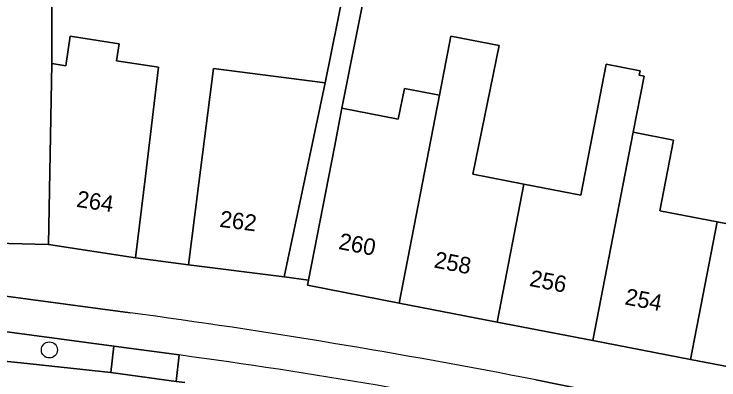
# Model space of a CAD drawing. Extents: x 158086 to 159499, y 382904 to 383981.
# Drawn here: x 158153.07 to 158195.83, y 383222.86 to 383245.08 of the extents above; entities that cross this region are included whole.
import ezdxf

# ---------------------------------------------------------------- set-up
doc = ezdxf.new("R2010")
doc.units = 0
for name, color, linetype in [('IMGEO_Berm_open', 7, 'Continuous'), ('IMGEO_Boom', 7, 'Continuous'), ('IMGEO_Erf', 7, 'Continuous'), ('IMGEO_Fietspad_gesloten', 7, 'Continuous'), ('IMGEO_Pand', 7, 'Continuous'), ('IMGEO_Pand_nummerreeks', 7, 'Continuous'), ('IMGEO_Parkeervlak_open', 7, 'Continuous'), ('IMGEO_Voetpad_open', 7, 'Continuous')]:
    doc.layers.add(name, color=color, linetype=linetype)

msp = doc.modelspace()

# ---------------------------------------------------------------- linework, layer by layer
at = {"layer": 'IMGEO_Berm_open'}
for points in [[(158148.453, 383224.408), (158153.476, 383223.894), (158158.929, 383223.306), (158159.127, 383224.909), (158144.169, 383226.91)], [(158163.083, 383224.375), (158162.898, 383222.77), (158163.418, 383222.713)]]:
    msp.add_lwpolyline(points, dxfattribs=at)
msp.add_arc((158113.795, 382862.444), 365.272, 78.43044, 82.24513, dxfattribs=at)
at = {"layer": 'IMGEO_Boom'}
msp.add_circle((158155.208, 383224.682), 0.489, dxfattribs=at)
at = {"layer": 'IMGEO_Erf'}
for points in [[(158155.348, 383253.712), (158155.352, 383242.078), (158156.196, 383241.948), (158156.474, 383243.745), (158159.444, 383243.286), (158159.284, 383242.252), (158161.828, 383241.859), (158161.037, 383235.235), (158160.428, 383230.272), (158163.645, 383229.86), (158164.281, 383234.82), (158165.173, 383241.773), (158171.948, 383240.905), (158173.795, 383250.149)], [(158175.714, 383253.312), (158172.957, 383239.361), (158176.374, 383238.7), (158176.758, 383240.571), (158178.87, 383240.161), (158179.565, 383243.751), (158182.497, 383243.183), (158180.889, 383235.351), (158184.002, 383234.748), (158187.448, 383234.08), (158188.989, 383242.038), (158191.048, 383241.639), (158190.996, 383241.374), (158191.292, 383241.317), (158190.631, 383237.902), (158193.08, 383237.428), (158192.249, 383233.135), (158195.726, 383232.461), (158198.745, 383231.876)]]:
    msp.add_lwpolyline(points, dxfattribs=at)
at = {"layer": 'IMGEO_Fietspad_gesloten'}
for points in [[(158160.112, 383226.941), (158144.391, 383229.036)], [(158140.686, 383227.24), (158144.169, 383226.91), (158159.127, 383224.909), (158163.083, 383224.375)], [(158310.224, 383195.595), (158241.603, 383210.483), (158207.946, 383218.002), (158195.608, 383220.653), (158184.729, 383222.86)]]:
    msp.add_lwpolyline(points, dxfattribs=at)
for centre, radius, start, end in [((158102.837, 382805.167), 425.645, 78.90744, 82.26682), ((158113.795, 382862.444), 365.272, 78.43044, 82.24513)]:
    msp.add_arc(centre, radius, start, end, dxfattribs=at)
at = {"layer": 'IMGEO_Pand'}
for points in [[(158155.348, 383253.712), (158155.347, 383256.316), (158139.526, 383253.098), (158138.355, 383252.86), (158133.459, 383251.844), (158134.686, 383250), (158147.132, 383231.289), (158155.144, 383231.088), (158155.352, 383242.078)], [(158159.284, 383242.252), (158159.444, 383243.286), (158156.474, 383243.745), (158156.196, 383241.948), (158155.352, 383242.078), (158155.144, 383231.088), (158160.428, 383230.272), (158161.037, 383235.235), (158161.828, 383241.859)], [(158180.889, 383235.351), (158182.497, 383243.183), (158179.565, 383243.751), (158178.87, 383240.161), (158176.424, 383227.532), (158182.381, 383226.378), (158184.002, 383234.748)], [(158190.631, 383237.902), (158191.292, 383241.317), (158190.996, 383241.374), (158191.048, 383241.639), (158188.989, 383242.038), (158187.448, 383234.08), (158184.002, 383234.748), (158182.381, 383226.378), (158188.182, 383225.254)], [(158170.485, 383234.008), (158171.948, 383240.905), (158165.173, 383241.773), (158164.281, 383234.82), (158163.645, 383229.86), (158169.447, 383229.116)], [(158178.87, 383240.161), (158176.758, 383240.571), (158176.374, 383238.7), (158172.957, 383239.361), (158172.833, 383238.718), (158172.501, 383237.006), (158170.935, 383228.924), (158170.874, 383228.607), (158176.424, 383227.532)], [(158190.631, 383237.902), (158188.182, 383225.254), (158194.108, 383224.106), (158195.726, 383232.461), (158192.249, 383233.135), (158193.08, 383237.428)], [(158202.014, 383235.459), (158202.045, 383235.619), (158199.563, 383236.1), (158198.745, 383231.876), (158195.726, 383232.461), (158194.108, 383224.106), (158199.609, 383223.04)]]:
    msp.add_lwpolyline(points, close=True, dxfattribs=at)
at = {"layer": 'IMGEO_Parkeervlak_open'}
msp.add_lwpolyline([(158163.418, 383222.713), (158162.898, 383222.77), (158158.929, 383223.306), (158153.476, 383223.894), (158148.453, 383224.408)], dxfattribs=at)
at = {"layer": 'IMGEO_Voetpad_open'}
for points in [[(158173.795, 383250.149), (158171.948, 383240.905), (158170.485, 383234.008), (158169.447, 383229.116), (158170.935, 383228.924), (158172.501, 383237.006), (158172.833, 383238.718), (158172.957, 383239.361), (158175.714, 383253.312)], [(158218.308, 383219.037), (158212.513, 383220.349), (158206.69, 383221.668), (158206.716, 383221.781), (158205.427, 383221.913), (158199.609, 383223.04), (158194.108, 383224.106), (158188.182, 383225.254), (158182.381, 383226.378), (158176.424, 383227.532), (158170.874, 383228.607), (158170.935, 383228.924), (158169.447, 383229.116), (158163.645, 383229.86), (158160.428, 383230.272), (158155.144, 383231.088), (158147.132, 383231.289), (158143.404, 383231.17), (158144.391, 383229.036), (158160.112, 383226.941)], [(158184.729, 383222.86), (158195.608, 383220.653), (158207.946, 383218.002), (158241.603, 383210.483), (158310.224, 383195.595)]]:
    msp.add_lwpolyline(points, dxfattribs=at)
msp.add_lwpolyline([(158158.929, 383223.306), (158162.898, 383222.77), (158163.083, 383224.375), (158159.127, 383224.909)], close=True, dxfattribs=at)
msp.add_arc((158102.837, 382805.167), 425.645, 78.90744, 82.26682, dxfattribs=at)

# ---------------------------------------------------------------- texts
at = {"layer": 'IMGEO_Pand_nummerreeks'}
for s, rotation, p in [('264', 351.2223, (158156.809, 383233.381)), ('262', 352.6927, (158165.497, 383232.163)), ('260', 349.0336, (158172.702, 383230.82)), ('258', 349.0336, (158178.494, 383229.698)), ('256', 349.0336, (158184.283, 383228.576)), ('254', 349.0336, (158190.074, 383227.454))]:
    msp.add_text(s, height=1, rotation=rotation, dxfattribs=at).set_placement(p)

doc.saveas('drawing.dxf')
